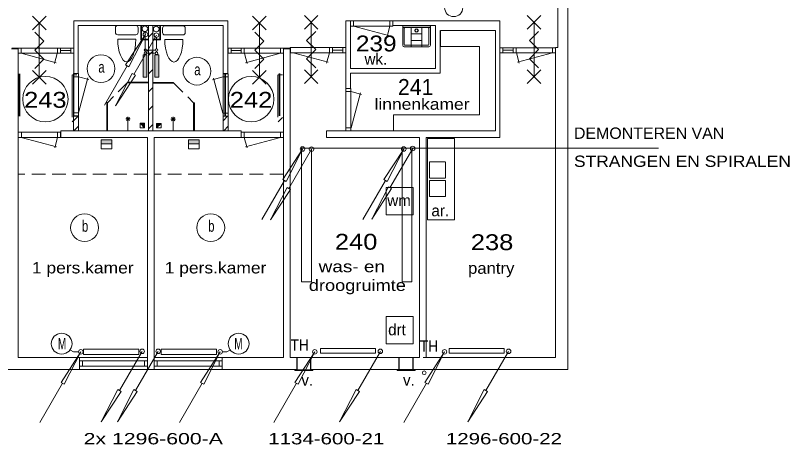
# Model space of a CAD drawing. Extents: x 295824 to 414724, y 24924 to 109024.
# Drawn here: x 320029 to 337101, y 85900 to 95369 of the extents above; entities that cross this region are included whole.
import ezdxf
from ezdxf.enums import TextEntityAlignment as Align

# ---------------------------------------------------------------- set-up
doc = ezdxf.new("R2010")
doc.units = 0
doc.header["$LTSCALE"] = 100
doc.linetypes.add('LONG_DASHED', pattern=[7.5, 6, -1.5])
doc.linetypes.add('MEDIUM_DASHED', pattern=[4.5, 3, -1.5])
doc.layers.add('16', color=7, linetype='Continuous', lineweight=13)
doc.layers.add('61', color=7, linetype='Continuous', lineweight=13)

msp = doc.modelspace()

# ---------------------------------------------------------------- hatches: boundary and pattern name
at = {"layer": '16'}
for points in [[(322843.9, 94004.5), (322929.4, 94004.5), (322929.4, 94496.7), (322843.9, 94496.7)], [(323103.1, 94004.5), (323188.5, 94004.5), (323188.5, 94496.7), (323103.1, 94496.7)], [(322152.7, 92624.5), (321921.2, 92624.5), (321921.2, 92538), (322152.7, 92538)], [(324077.6, 92624.5), (323846.1, 92624.5), (323846.1, 92538), (324077.6, 92538)]]:
    msp.add_hatch(color=256, dxfattribs=at).paths.add_polyline_path(points)
at = {"layer": '61'}
for points in [[(322777.9, 92991.3), (322877.9, 92891.3), (322877.9, 92991.3)], [(323240.3, 92985.9), (323140.3, 92885.9), (323140.3, 92985.9)]]:
    msp.add_hatch(color=256, dxfattribs=at).paths.add_polyline_path(points)

# ---------------------------------------------------------------- linework, layer by layer
at = {"layer": '16'}
for p, q in [((323137.1, 94935.4), (322637.1, 94069.4)), ((322891.2, 95010.5), (322891.2, 94570.9)), ((323111.5, 94535.5), (322919.8, 94535.5)), ((321994.5, 93389.2), (322494.5, 94255.2)), ((321921.2, 92538), (321921.2, 92424.1)), ((323846.1, 92538), (323846.1, 92424.1)), ((326557, 92417.2), (326057, 91551.2)), ((326326.3, 92442.4), (334210.4, 92442.4)), ((326557.3, 92410.2), (326557.3, 89493.6)), ((328789, 92433.9), (328289, 91567.9)), ((328772.6, 92410.2), (328772.6, 89493.6)), ((325459.9, 90862.8), (325959.9, 91728.8)), ((327691.9, 90862.8), (328191.9, 91728.8)), ((322822.3, 87956.8), (322322.3, 87090.8)), ((323175.7, 87956.8), (322675.7, 87090.8)), ((328076.8, 87956.8), (327576.8, 87090.8)), ((330904.3, 87956.8), (330404.3, 87090.8)), ((320569.4, 86385.7), (321069.4, 87251.7)), ((323644.3, 86385.7), (324144.3, 87251.7)), ((325729.6, 86385.7), (326229.6, 87251.7)), ((328592.5, 86385.7), (329092.5, 87251.7))]:
    msp.add_line(p, q, dxfattribs=at)
at = {"layer": '16', "linetype": 'LONG_DASHED'}
for p, q in [((323142.4, 94887), (323142.4, 94632)), ((322919.9, 94606.2), (323111.4, 94606.2))]:
    msp.add_line(p, q, dxfattribs=at)
at = {"layer": '16'}
for points in [[(322894.5, 94948.2), (322530.5, 94234.2), (322458.5, 94276.2)], [(322843.9, 94004.5), (322929.4, 94004.5), (322929.4, 94496.7), (322843.9, 94496.7)], [(323103.1, 94004.5), (323188.5, 94004.5), (323188.5, 94496.7), (323103.1, 94496.7)], [(322237.1, 93376.4), (322601.1, 94090.4), (322673.1, 94048.4)], [(322152.7, 92624.5), (321921.2, 92624.5), (321921.2, 92538), (322152.7, 92538)], [(324077.6, 92624.5), (323846.1, 92624.5), (323846.1, 92538), (324077.6, 92538)], [(326359.9, 92421.8), (325995.9, 91707.8), (325923.9, 91749.8)], [(328591.9, 92421.8), (328227.9, 91707.8), (328155.9, 91749.8)], [(325657, 90858.2), (326021, 91572.2), (326093, 91530.2)], [(327889, 90874.9), (328253, 91588.9), (328325, 91546.9)], [(321469.4, 87944.7), (321105.4, 87230.7), (321033.4, 87272.7)], [(321527, 88006.2), (322746.4, 88006.2), (322746.4, 87888.3), (321527, 87888.3)], [(323242.6, 88006.2), (324462, 88006.2), (324462, 87888.3), (323242.6, 87888.3)], [(324544.3, 87944.7), (324180.3, 87230.7), (324108.3, 87272.7)], [(326629.6, 87944.7), (326265.6, 87230.7), (326193.6, 87272.7)], [(326752.7, 87914.3), (327969.4, 87914.3), (327969.4, 88021.5), (326752.7, 88021.5)], [(329492.5, 87944.7), (329128.5, 87230.7), (329056.5, 87272.7)], [(329590.7, 87914.3), (330807.4, 87914.3), (330807.4, 88021.5), (329590.7, 88021.5)], [(321922.3, 86397.8), (322286.3, 87111.8), (322358.3, 87069.8)], [(322275.7, 86397.8), (322639.7, 87111.8), (322711.7, 87069.8)], [(327176.8, 86397.8), (327540.8, 87111.8), (327612.8, 87069.8)], [(330004.3, 86397.8), (330368.3, 87111.8), (330440.3, 87069.8)]]:
    msp.add_lwpolyline(points, close=True, dxfattribs=at)
for points in [[(322152.7, 92538), (322152.7, 92424.1), (321921.2, 92424.1)], [(324077.6, 92538), (324077.6, 92424.1), (323846.1, 92424.1)], [(326340.7, 92426.9), (326340.7, 89493.6), (326557.3, 89493.6)], [(328556.1, 92426.9), (328556.1, 89493.6), (328772.6, 89493.6)], [(321408.1, 87947.9), (321305.6, 87947.9), (321239.1, 87986.3)], [(324590.2, 87947.9), (324692.7, 87947.9), (324759.2, 87986.3)]]:
    msp.add_lwpolyline(points, dxfattribs=at)
for centre, radius in [((322894.5, 94947.8), 50), ((323137.1, 94935.7), 50), ((322892, 94606.2), 27.9), ((323139.4, 94606.2), 27.9), ((322892, 94538.4), 27.9), ((323139.4, 94535.5), 27.9), ((326359.9, 92421.5), 50), ((326557, 92417.5), 50), ((328591.9, 92421.5), 50), ((328789, 92434.2), 50), ((321047.6, 88125.9), 229.9), ((324950.7, 88125.9), 229.9), ((321469.4, 87944.4), 50), ((322822.3, 87957.1), 50), ((323175.7, 87957.1), 50), ((324544.3, 87944.4), 50), ((326629.6, 87944.4), 50), ((328076.8, 87957.1), 50), ((329492.5, 87944.4), 50), ((330904.3, 87957.1), 50)]:
    msp.add_circle(centre, radius, dxfattribs=at)
at = {"layer": '61'}
for p, q in [((332210.1, 104417.6), (332210.1, 87553.4)), ((331990.1, 99122.6), (331990.1, 94659.1)), ((320403, 95051.1), (320703, 95351.1)), ((320703, 95051.1), (320403, 95351.1)), ((325258.8, 95051.1), (325558.8, 95351.1)), ((325558.8, 95051.1), (325258.8, 95351.1)), ((326700.5, 95365.7), (326400.5, 95065.7)), ((326400.5, 95365.7), (326700.5, 95065.7)), ((331615.3, 95365.7), (331315.3, 95065.7)), ((331315.3, 95365.7), (331615.3, 95065.7)), ((320553, 95201.1), (320553, 94001.1)), ((321409.7, 94086.3), (321409.7, 95148.4)), ((322232.9, 94995.4), (322232.9, 95095.4)), ((322282.9, 95145.4), (322682.9, 95145.4)), ((322732.9, 95095.4), (322732.9, 94995.4)), ((322794.7, 94833.4), (322794.7, 95148.4)), ((322809.7, 94848.4), (322809.7, 95148.4)), ((322959.7, 92823.4), (322959.7, 95148.4)), ((323056, 92823.4), (323056, 95148.4)), ((323209.8, 95147.9), (323209.8, 94847.9)), ((323272.2, 94990.5), (323272.2, 95090.5)), ((323322.2, 95140.5), (323722.2, 95140.5)), ((323772.2, 95090.5), (323772.2, 94990.5)), ((325408.8, 95201.1), (325408.8, 94001.1)), ((326550.5, 94015.7), (326550.5, 95215.7)), ((327315.1, 95248.4), (327315.1, 94648.4)), ((327415.1, 95248.4), (327315.1, 95248.4)), ((328353.5, 95248.6), (327418.2, 95248.6)), ((327485.7, 95134), (328258.5, 94926.9)), ((327486.5, 95248.6), (327486.5, 95134.6)), ((328284.1, 95133.4), (328223.4, 94906.5)), ((328286.5, 95248.6), (328286.5, 95134.6)), ((328353.5, 95248.6), (328353.5, 95134.6)), ((330715.1, 95248.4), (328354.5, 95248.4)), ((328354.5, 95148.4), (328354.5, 95248.4)), ((328354.5, 95148.4), (329295.1, 95148.4)), ((328569.4, 95127.1), (328569.4, 94712.1)), ((329169.4, 95137.1), (328579.4, 95137.1)), ((328579.4, 95102.1), (329169.4, 95102.1)), ((328754.4, 95102.1), (328754.4, 94677.1)), ((328994.4, 95102.1), (328994.4, 94677.1)), ((329179.4, 94712.1), (329179.4, 95127.1)), ((329295.1, 95148.4), (329295.1, 94198.4)), ((330715.1, 94648.4), (330715.1, 95248.4)), ((331465.3, 94015.7), (331465.3, 95215.7)), ((322682.9, 94945.4), (322282.9, 94945.4)), ((323055.4, 94982.4), (322959.6, 94886.7)), ((323722.2, 94940.5), (323322.2, 94940.5)), ((328604.4, 94727.1), (328604.4, 95087.1)), ((328754.4, 94960.4), (328994.4, 94960.4)), ((329144.4, 95087.1), (329144.4, 94727.1)), ((329401.2, 95038.4), (330615.1, 95038.4)), ((329401.2, 95037.2), (330613.7, 95037.2)), ((329401.2, 94687.2), (329401.2, 95037.2)), ((330615.1, 95037.2), (330615.1, 92823.4)), ((322282.9, 94845.4), (322682.9, 94845.4)), ((322959.7, 94833.4), (322794.7, 94833.4)), ((322959.7, 94848.4), (322809.7, 94848.4)), ((323209.8, 94847.9), (323059.8, 94847.9)), ((323322.2, 94840.5), (323722.2, 94840.5)), ((328754.4, 94818.8), (328994.4, 94818.8)), ((319944.4, 94633.3), (320085.5, 94633.3)), ((319949.3, 94648.3), (320090.5, 94648.3)), ((320153.5, 94648.3), (320153.5, 94534.3)), ((320953.5, 94648.3), (320953.5, 94534.3)), ((321020.5, 94648.3), (321020.5, 94534.3)), ((321246.5, 94594.2), (321020.5, 94594.2)), ((321246.5, 94648.3), (321246.5, 94534.3)), ((323055.4, 94581.5), (322959.6, 94485.8)), ((324714.9, 94084.9), (324714.9, 94650.7)), ((324783.1, 94648.3), (324783.1, 94534.3)), ((324783.1, 94594.2), (325009.1, 94594.2)), ((325009.1, 94648.3), (325009.1, 94534.3)), ((325076.1, 94648.3), (325076.1, 94534.3)), ((325876.1, 94648.3), (325876.1, 94534.3)), ((325944.5, 94633.3), (326085.7, 94633.3)), ((325945.2, 94648.3), (326086.3, 94648.3)), ((326097.9, 94659.6), (326097.9, 94545.6)), ((326954.4, 94659.6), (326954.4, 94545.6)), ((327021.4, 94659.6), (327021.4, 94545.6)), ((327247.4, 94605.5), (327021.4, 94605.5)), ((327247.4, 94659.6), (327247.4, 94545.6)), ((328604.4, 94677.1), (329144.4, 94677.1)), ((329129.4, 94712.1), (328619.4, 94712.1)), ((330781, 94658.1), (330781, 94544.1)), ((330781, 94604), (331007, 94604)), ((331007, 94658.1), (331007, 94544.1)), ((331074, 94658.1), (331074, 94544.1)), ((331874, 94658.1), (331874, 94544.1)), ((331940.1, 94659.1), (331940.1, 87823.4)), ((331990.1, 94659.1), (331940.1, 94659.1)), ((320087.1, 94548.4), (320087.1, 87823.4)), ((320152.7, 94533.7), (320925.4, 94326.6)), ((320951.1, 94533.1), (320890.3, 94306.2)), ((321314.9, 94086.3), (321314.9, 94548.4)), ((325078.4, 94533.1), (325139.2, 94306.2)), ((325876.9, 94533.7), (325104.1, 94326.6)), ((325940.1, 94548.4), (325940.1, 87823.4)), ((326090.1, 94548.4), (326090.1, 87823.4)), ((326153.6, 94545), (326926.4, 94337.9)), ((326952.1, 94544.3), (326891.3, 94317.5)), ((327315.1, 93758.6), (327315.1, 94548.4)), ((331076.3, 94542.9), (331137.1, 94316)), ((331874.7, 94543.5), (331102, 94336.4)), ((320110.3, 93148.9), (320110.3, 94081.3)), ((320126.1, 93148.9), (320126.1, 94081.3)), ((320403, 93851.1), (320703, 94151.1)), ((320703, 93851.1), (320403, 94151.1)), ((321307.4, 93151.5), (321307.4, 94085.5)), ((321409.7, 94086.3), (321314.9, 94086.3)), ((321318.4, 93151.5), (321318.4, 94085.5)), ((323055.4, 94178.2), (322959.6, 94082.4)), ((324714.9, 94084.9), (324609.7, 94084.9)), ((324648.4, 93148.9), (324648.4, 94081.3)), ((324664.2, 93148.9), (324664.2, 94081.3)), ((324720.9, 93148.9), (324720.9, 94081.3)), ((325258.8, 93851.1), (325558.8, 94151.1)), ((325558.8, 93851.1), (325258.8, 94151.1)), ((325845.5, 93151.5), (325845.5, 94085.5)), ((325856.5, 93151.5), (325856.5, 94085.5)), ((326700.5, 94165.7), (326400.5, 93865.7)), ((326400.5, 94165.7), (326700.5, 93865.7)), ((331615.3, 94165.7), (331315.3, 93865.7)), ((331315.3, 94165.7), (331615.3, 93865.7)), ((321278.6, 93123.7), (321278.6, 94057.7)), ((321380.8, 94058.5), (321286.1, 94058.5)), ((321307.4, 94018.5), (321421.4, 94018.5)), ((321419.5, 93217.8), (321626.5, 93990.5)), ((321420.1, 94016.2), (321646.9, 93955.4)), ((322960.8, 93897), (322511.3, 93897)), ((322511.3, 93897), (322511.3, 93879)), ((324603.1, 94011.9), (324376.2, 93951.2)), ((324603.7, 93213.5), (324396.6, 93986.3)), ((324720.9, 94014.3), (324606.9, 94014.3)), ((325816.7, 93123.7), (325816.7, 94057.7)), ((325918.9, 94058.5), (325824.2, 94058.5)), ((322960.4, 93879), (322511.3, 93879)), ((323055.4, 93782.2), (322959.6, 93686.4)), ((323057.5, 93891.6), (323506.9, 93891.6)), ((323057.8, 93873.6), (323506.9, 93873.6)), ((323506.9, 93891.6), (323506.9, 93873.6)), ((327314.7, 93758.1), (327428.7, 93758.1)), ((327314.7, 93758.1), (327314.7, 92822.8)), ((327315.1, 93758.6), (327415.1, 93758.6)), ((327314.7, 93691.1), (327428.7, 93691.1)), ((327429.4, 92890.3), (327636.4, 93663.1)), ((327430, 93688.8), (327656.8, 93628)), ((322060.4, 92829), (322060.4, 93449.5)), ((323957.8, 92823.6), (323957.8, 93444.1)), ((321307.4, 93218.5), (321421.4, 93218.5)), ((323055.4, 93377.6), (322959.6, 93281.8)), ((324720.9, 93214.3), (324606.9, 93214.3)), ((321381, 93118.9), (321281.3, 93019.2)), ((321420.8, 93151.5), (321306.8, 93151.5)), ((321420.1, 93148), (321310.1, 93148)), ((321310.1, 93148), (321310.1, 92823.9)), ((321409.8, 93146.8), (321310.1, 93047.1)), ((321420.1, 93148), (321420.1, 92823.9)), ((322560.3, 93085.5), (322460.3, 93085.5)), ((322545.6, 93050.1), (322474.9, 93120.8)), ((322545.6, 93120.8), (322474.9, 93050.1)), ((322510.3, 93035.5), (322510.3, 93135.5)), ((323458, 93080.1), (323558, 93080.1)), ((323472.6, 93044.8), (323543.3, 93115.5)), ((323472.6, 93115.5), (323543.3, 93044.8)), ((323508, 93030.1), (323508, 93130.1)), ((324708.3, 93146.8), (324608.6, 93047.1)), ((324719.1, 93148), (324609.1, 93148)), ((324609.1, 93148), (324609.1, 92823.9)), ((324719.1, 93148), (324719.1, 92823.9)), ((325919.1, 93118.9), (325819.4, 93019.2)), ((321418.4, 92924.2), (321318.7, 92824.5)), ((322510.3, 93035.5), (322510.3, 92835.5)), ((323055.4, 92959.5), (322959.6, 92863.7)), ((323508, 93030.1), (323508, 92830.1)), ((324720.5, 92924.2), (324620.9, 92824.5)), ((327314.7, 92891.1), (327428.7, 92891.1)), ((320158, 92790.9), (320158, 92676.9)), ((320958, 92790.9), (320958, 92676.9)), ((321025, 92790.9), (321025, 92676.9)), ((321420.1, 92823.9), (321310.1, 92823.9)), ((324719.1, 92823.9), (324609.1, 92823.9)), ((325005.7, 92791.9), (325005.7, 92677.9)), ((325072.7, 92791.9), (325072.7, 92677.9)), ((325872.7, 92791.9), (325872.7, 92677.9)), ((330615.1, 92823.4), (326889.8, 92823.4)), ((326889.8, 92673.4), (326889.8, 92823.4)), ((320157.3, 92676.2), (320930, 92469.2)), ((320955.7, 92675.6), (320894.9, 92448.8)), ((322940.1, 87553.4), (322940.1, 92673.4)), ((323090.1, 87553.4), (323090.1, 92673.4)), ((325075.1, 92676.7), (325135.8, 92449.8)), ((325873.5, 92677.3), (325100.7, 92470.3)), ((328940.1, 92673.4), (326889.8, 92673.4)), ((329161.9, 92135.7), (329511.9, 92135.7)), ((329512.8, 92134), (329512.8, 91784)), ((329511.9, 91781.5), (329161.9, 91781.5)), ((329161.9, 91727.4), (329511.9, 91727.4)), ((329512.8, 91725.8), (329512.8, 91375.8)), ((329511.9, 91373.3), (329161.9, 91373.3)), ((320087.1, 87823.4), (322940.1, 87823.4)), ((321440.7, 87552.2), (321440.7, 87822.2)), ((325940.1, 87823.4), (323090.1, 87823.4)), ((324588.7, 87552.2), (324588.7, 87822.4)), ((328940.1, 87823.4), (326090.1, 87823.4)), ((326233, 87553.4), (326233, 87823.4)), ((326239.5, 87548.5), (326239.5, 87822.9)), ((326538.2, 87548.5), (326538.2, 87822.9)), ((326543.7, 87553.4), (326543.7, 87823.4)), ((328486.7, 87553.4), (328486.7, 87823.4)), ((328493.2, 87548.5), (328493.2, 87822.9)), ((328791.9, 87548.5), (328791.9, 87822.9)), ((328797.4, 87553.4), (328797.4, 87823.4)), ((331940.1, 87823.4), (329017.7, 87823.4)), ((321507.5, 87630.5), (321507.5, 87744.3)), ((322872.5, 87629.9), (322872.5, 87743.9)), ((323156, 87630.8), (323156, 87744.8)), ((324520.3, 87630.5), (324520.3, 87744.2)), ((326233, 87553.4), (307806, 87553.4)), ((326190.1, 87548.5), (326588.4, 87548.5)), ((326190.1, 87533.4), (326190.1, 87548.5)), ((326190.1, 87533.4), (326588.4, 87533.4)), ((330425.5, 87553.4), (326543.7, 87553.4)), ((326588.4, 87533.4), (326588.4, 87548.5)), ((328443.9, 87548.5), (328842.2, 87548.5)), ((328443.9, 87533.4), (328443.9, 87548.5)), ((328443.9, 87533.4), (328842.2, 87533.4)), ((328842.2, 87533.4), (328842.2, 87548.5)), ((330425.5, 87553.4), (332210.1, 87553.4))]:
    msp.add_line(p, q, dxfattribs=at)
at = {"layer": '61', "linetype": 'MEDIUM_DASHED'}
for p, q in [((322509.2, 93896.5), (322062.4, 93449.6)), ((323509, 93891.2), (323955.9, 93444.3)), ((326887.5, 92671.8), (326892.1, 92671.8)), ((322937.9, 91870), (320090.8, 91870)), ((325940.1, 91870), (323091.2, 91870))]:
    msp.add_line(p, q, dxfattribs=at)
at = {"layer": '61'}
for points in [[(324714.9, 94648.4), (324714.9, 95248.4), (321314.9, 95248.4), (321314.9, 94648.4)], [(324609.7, 94084.9), (324609.7, 95148.4), (321409.7, 95148.4)], [(323224.8, 95147.9), (323224.8, 94832.9), (323059.8, 94832.9)], [(329295.1, 94198.4), (327415.1, 94198.4), (327415.1, 95248.4)], [(327418.2, 95248.6), (327418.2, 95134.6), (328353.5, 95134.6)], [(320453, 95001.1), (320653, 94801.1), (320453, 94601.1), (320653, 94401.1), (320453, 94201.1)], [(325308.8, 95001.1), (325508.8, 94801.1), (325308.8, 94601.1), (325508.8, 94401.1), (325308.8, 94201.1)], [(326650.5, 94215.7), (326450.5, 94415.7), (326650.5, 94615.7), (326450.5, 94815.7), (326650.5, 95015.7)], [(327415.1, 93758.6), (327415.1, 94098.4), (329395.1, 94098.4), (329395.1, 95038.4)], [(330613.7, 95037.2), (330613.7, 92823.5), (328363.1, 92823.5), (328363.1, 93173.5), (330263.7, 93173.5), (330263.7, 94687.2), (329401.2, 94687.2)], [(331565.3, 94215.7), (331365.3, 94415.7), (331565.3, 94615.7), (331365.3, 94815.7), (331565.3, 95015.7)], [(329090.1, 87823.4), (329090.1, 92673.4), (330715.1, 92673.4), (330715.1, 94548.4)], [(327314.7, 92822.8), (327428.7, 92822.8), (327428.7, 93758.1)], [(322042.4, 92829), (322042.4, 93449.5), (322060.4, 93449.5)], [(323975.8, 92823.6), (323975.8, 93444.1), (323957.8, 93444.1)], [(322877.9, 92891.3), (322877.9, 92991.3), (322777.9, 92991.3)], [(323140.3, 92885.9), (323140.3, 92985.9), (323240.3, 92985.9)], [(320091, 92790.9), (320091, 92676.9), (321025, 92676.9)], [(321025, 92790.9), (320091, 92790.9), (320091, 92676.9)], [(323089.9, 92673.4), (325004.9, 92673.4), (325004.9, 92823.4), (321025.5, 92823.4)], [(322939.9, 92673.4), (321025.5, 92673.4), (321025.5, 92823.4)], [(325939.7, 92791.9), (325939.7, 92677.9), (325005.7, 92677.9)], [(325005.7, 92791.9), (325939.7, 92791.9), (325939.7, 92677.9)], [(328340.1, 92673.4), (328940.1, 92673.4), (328940.1, 87823.4)], [(329113.6, 90855.7), (329708.3, 90855.7), (329708.3, 92655.7)], [(329113.6, 90855.7), (329113.6, 92655.7), (329708.3, 92655.7)], [(329162.8, 91784), (329162.8, 92134), (329161.9, 92135.7)], [(329162.8, 91375.8), (329162.8, 91725.8), (329161.9, 91727.4)]]:
    msp.add_lwpolyline(points, dxfattribs=at)
for points in [[(321313.5, 94648.3), (321313.5, 94534.3), (320086.5, 94534.3), (320086.5, 94648.3)], [(321313.5, 94648.3), (321313.5, 94534.3), (320086.5, 94534.3), (320086.5, 94648.3)], [(325943.1, 94648.3), (325943.1, 94534.3), (324716.7, 94534.3), (324716.7, 94648.3)], [(325943.1, 94648.3), (325943.1, 94534.3), (324716.7, 94534.3), (324716.7, 94648.3)], [(326087.4, 94659.6), (326087.4, 94545.6), (327313.8, 94545.6), (327313.8, 94659.6)], [(326087.4, 94659.6), (326087.4, 94545.6), (327313.8, 94545.6), (327313.8, 94659.6)], [(331941, 94658.1), (331941, 94544.1), (330714.6, 94544.1), (330714.6, 94658.1)], [(321307.4, 93151.5), (321307.4, 94085.5), (321421.4, 94085.5), (321421.4, 93151.5)], [(324720.9, 94082.2), (324606.9, 94082.2), (324606.9, 93148.2), (324720.9, 93148.2)], [(322877.9, 92891.3), (322777.9, 92891.3), (322777.9, 92991.3)], [(322777.9, 92991.3), (322877.9, 92891.3), (322877.9, 92991.3)], [(323140.3, 92885.9), (323240.3, 92885.9), (323240.3, 92985.9)], [(323240.3, 92985.9), (323140.3, 92885.9), (323140.3, 92985.9)], [(328203.4, 90970.7), (328203.4, 91570.7), (328803.4, 91570.7), (328803.4, 90970.7)], [(328203.4, 88123.7), (328203.4, 88723.7), (328803.4, 88723.7), (328803.4, 88123.7)], [(321440.6, 87630.3), (321440.6, 87744.3), (322939.3, 87744.3), (322939.3, 87630.3)], [(323089.6, 87630.5), (323089.6, 87744.5), (324589, 87744.5), (324589, 87630.5)]]:
    msp.add_lwpolyline(points, close=True, dxfattribs=at)
for centre, radius in [((329694.2, 95542.7), 200), ((322882.2, 95075.9), 62.5), ((323132.2, 95070.4), 62.5), ((328874.4, 95037.1), 40), ((328874.4, 95037.1), 30), ((321914.1, 94195.9), 306.3), ((324030, 94140.2), 306.3), ((320688.9, 93521.8), 500), ((325227, 93521.8), 500), ((321552.2, 90685.4), 306.3), ((324336.3, 90685.4), 306.3), ((329044.8, 87483), 40)]:
    msp.add_circle(centre, radius, dxfattribs=at)
for centre, radius, start, end in [((322282.9, 95095.4), 50, 90, 180), ((322682.9, 95095.4), 50, 0, 90), ((323322.2, 95090.5), 50, 90, 180), ((323722.2, 95090.5), 50, 0, 90), ((328579.4, 95127.1), 10, 90, 180), ((328579.4, 95112.1), 10, 180, 270), ((328619.4, 95087.1), 15, 90, 180), ((329129.4, 95087.1), 15, 0, 90), ((329169.4, 95127.1), 10, 0, 90), ((329169.4, 95112.1), 10, 270, 0), ((322282.9, 94995.4), 50, 180, 270), ((322682.9, 94995.4), 50, 270, 0), ((323322.2, 94990.5), 50, 180, 270), ((323722.2, 94990.5), 50, 270, 0), ((328604.4, 94712.1), 35, 180, 270), ((328619.4, 94727.1), 15, 180, 270), ((329129.4, 94727.1), 15, 270, 0), ((329144.4, 94712.1), 35, 270, 0)]:
    msp.add_arc(centre, radius, start, end, dxfattribs=at)
for centre in [(322482.9, 94845.4), (323522.2, 94840.5)]:
    msp.add_ellipse(centre, major_axis=(0, -500), ratio=0.4, start_param=4.712389, end_param=7.8539816, dxfattribs=at)

# ---------------------------------------------------------------- texts
at = {"layer": '16'}
for s, width, p in [('DEMONTEREN VAN', 1.05, (332346.5, 92646.5)), ('STRANGEN EN SPIRALEN', 1.15, (332346.5, 92026.9)), ('M', 0.65, (320965.3, 87999.3)), ('M', 0.65, (324855.8, 87999.3)), ('TH', 0.9, (326096, 87971)), ('TH', 0.9, (328947.1, 87947.5)), ('2x 1296-600-A', 1.4, (321532.8, 85903.8)), ('1134-600-21', 1.35, (325603.8, 85903.8)), ('1296-600-22', 1.35, (329521.8, 85903.8))]:
    msp.add_text(s, height=250, dxfattribs=dict(at, width=width)).set_placement(p)
at = {"layer": '61'}
for s, height, width, p in [('239', 350, 1.15, (327536, 94575.4)), ('a', 250, 0.75, (321856.1, 94106.8)), ('a', 250, 0.75, (323972, 94051)), ('linnenkamer', 250, 1.15, (327948.1, 93288)), ('b', 250, 0.75, (321494.2, 90596.2)), ('b', 250, 0.75, (324278.3, 90596.2)), ('240', 350, 1.2, (327073.9, 90200.2)), ('238', 350, 1.2, (330072.3, 90190.3)), ('1 pers.kamer', 250, 1.15, (320390.9, 89676.2)), ('1 pers.kamer', 250, 1.15, (323319.8, 89676.2)), ('was- en ', 250, 1.25, (326715.2, 89703.7)), ('pantry', 250, 1.1, (330010.5, 89668.1)), ('droogruimte', 250, 1.2, (326499, 89290.6))]:
    msp.add_text(s, height=height, dxfattribs=dict(at, width=width)).set_placement(p)
for s, height, p in [('wk.', 250, (327727, 94284.1)), ('241', 350, (328464.9, 93616.2)), ('wm', 250, (328228.4, 91162.5)), ('ar.', 250, (329202.1, 90938.1)), ('drt', 250, (328248, 88310.6)), ('v.', 250, (326334.2, 87199.1)), ('v.', 250, (328575.4, 87199.1))]:
    msp.add_text(s, height=height, dxfattribs=at).set_placement(p)
at = {"layer": '61', "width": 1.2}
for s, p in [('243', (320687.4, 93331.9)), ('242', (325225.5, 93331.9))]:
    msp.add_text(s, height=350, dxfattribs=at).set_placement(p, align=Align.CENTER)

doc.saveas('drawing.dxf')
